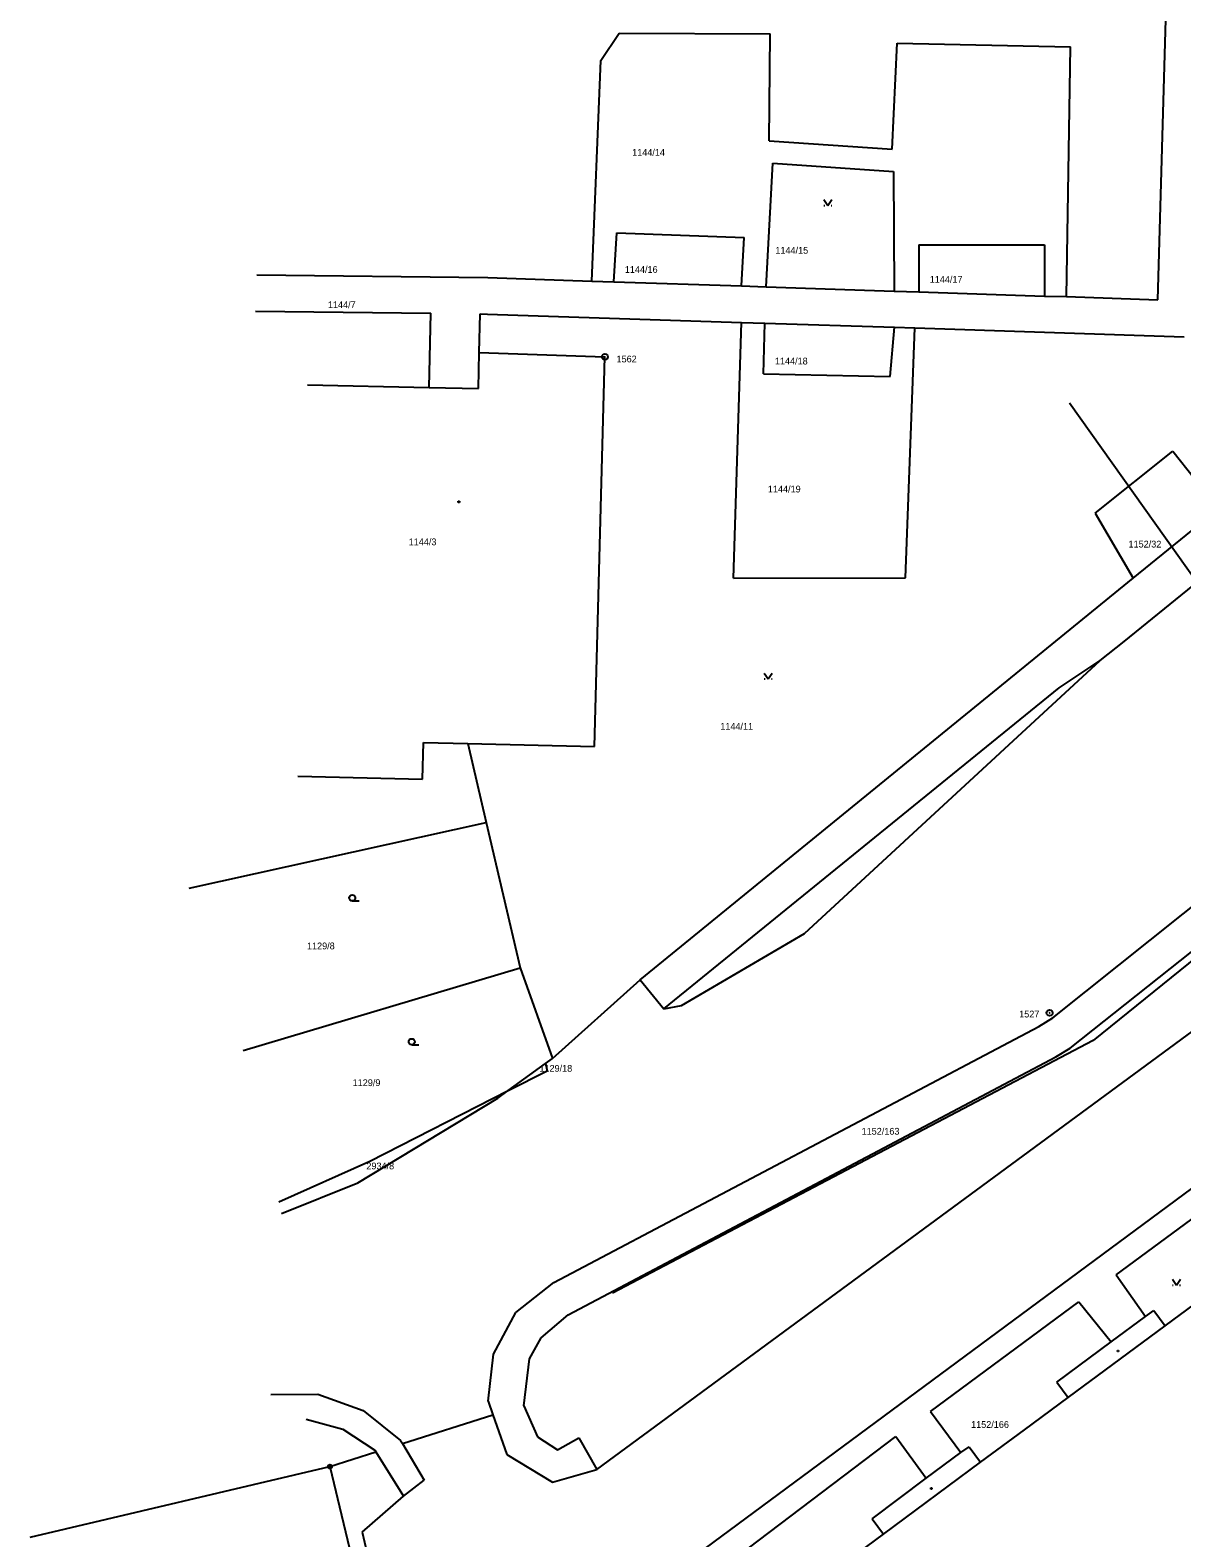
# Model space of a CAD drawing. Extents: x -609709 to -609357, y -1051535 to -1051131.
# Drawn here: x -609709.4 to -609637.3, y -1051322.6 to -1051228.1 of the extents above; entities that cross this region are included whole.
import ezdxf

# ---------------------------------------------------------------- set-up
doc = ezdxf.new("R2010")
doc.units = 0
for name, color, linetype in [('Vrstva 10', 7, 'Continuous'), ('Vrstva 12', 7, 'Continuous'), ('Vrstva 17', 7, 'Continuous')]:
    doc.layers.add(name, color=color, linetype=linetype)

msp = doc.modelspace()

# ---------------------------------------------------------------- linework, layer by layer
at = {"layer": 'Vrstva 10'}
for p, q in [((-609638.79, -1051244.97), (-609637.32, -1051193.91)), ((-609673.68, -1051229.99), (-609672.54, -1051228.27)), ((-609672.54, -1051228.27), (-609663.07, -1051228.31)), ((-609663.14, -1051235.02), (-609663.07, -1051228.31)), ((-609655.43, -1051235.54), (-609655.13, -1051228.89)), ((-609655.13, -1051228.89), (-609644.26, -1051229.13)), ((-609644.51, -1051244.78), (-609644.26, -1051229.13)), ((-609674.25, -1051243.8), (-609673.68, -1051229.99)), ((-609663.14, -1051235.02), (-609655.43, -1051235.54)), ((-609663.32, -1051244.16), (-609662.9, -1051236.41)), ((-609662.9, -1051236.41), (-609655.35, -1051236.94)), ((-609655.35, -1051236.94), (-609655.3, -1051244.43)), ((-609659.71, -1051238.685), (-609659.46, -1051239.06)), ((-609659.71, -1051239.06), (-609659.66, -1051239.06)), ((-609659.46, -1051239.06), (-609659.21, -1051238.685)), ((-609659.26, -1051239.06), (-609659.21, -1051239.06)), ((-609672.87, -1051243.85), (-609672.68, -1051240.78)), ((-609672.68, -1051240.78), (-609664.7, -1051241.08)), ((-609664.88, -1051244.11), (-609664.7, -1051241.08)), ((-609653.77, -1051241.53), (-609645.9, -1051241.54)), ((-609653.77, -1051241.53), (-609653.76, -1051244.48)), ((-609645.9, -1051241.54), (-609645.9, -1051244.74)), ((-609695.24, -1051243.41), (-609680.77, -1051243.59)), ((-609680.77, -1051243.59), (-609674.25, -1051243.8)), ((-609674.25, -1051243.8), (-609672.87, -1051243.85)), ((-609672.87, -1051243.85), (-609664.88, -1051244.11)), ((-609664.88, -1051244.11), (-609663.32, -1051244.16)), ((-609663.32, -1051244.16), (-609655.3, -1051244.43)), ((-609655.3, -1051244.43), (-609653.76, -1051244.48)), ((-609653.76, -1051244.48), (-609645.9, -1051244.74)), ((-609645.9, -1051244.74), (-609644.51, -1051244.78)), ((-609644.51, -1051244.78), (-609638.79, -1051244.97)), ((-609695.32, -1051245.69), (-609684.34, -1051245.82)), ((-609684.44, -1051250.47), (-609684.34, -1051245.82)), ((-609681.3, -1051248.27), (-609681.25, -1051245.86)), ((-609681.25, -1051245.86), (-609680.78, -1051245.87)), ((-609680.78, -1051245.87), (-609664.87, -1051246.39)), ((-609665.38, -1051262.42), (-609664.87, -1051246.39)), ((-609664.87, -1051246.39), (-609663.41, -1051246.44)), ((-609663.49, -1051249.62), (-609663.41, -1051246.44)), ((-609663.41, -1051246.44), (-609655.28, -1051246.7)), ((-609655.55, -1051249.79), (-609655.28, -1051246.7)), ((-609655.28, -1051246.7), (-609654.02, -1051246.74)), ((-609654.6, -1051262.41), (-609654.02, -1051246.74)), ((-609654.02, -1051246.74), (-609637.14, -1051247.29)), ((-609681.35, -1051250.54), (-609681.3, -1051248.27)), ((-609681.3, -1051248.27), (-609673.43, -1051248.55)), ((-609674.07, -1051272.98), (-609673.43, -1051248.55)), ((-609663.49, -1051249.62), (-609655.55, -1051249.79)), ((-609692.06, -1051250.31), (-609684.44, -1051250.47)), ((-609684.44, -1051250.47), (-609681.35, -1051250.54)), ((-609640.9, -1051266.38), (-609626.15, -1051254.4)), ((-609642.71, -1051258.35), (-609637.85, -1051254.47)), ((-609637.85, -1051254.47), (-609634.99, -1051258.08)), ((-609682.615, -1051257.595), (-609682.54, -1051257.595)), ((-609682.615, -1051257.67), (-609682.615, -1051257.595)), ((-609682.54, -1051257.67), (-609682.615, -1051257.67)), ((-609682.54, -1051257.595), (-609682.54, -1051257.67)), ((-609640.34, -1051262.42), (-609634.99, -1051258.08)), ((-609642.71, -1051258.35), (-609640.34, -1051262.42)), ((-609671.23, -1051287.59), (-609640.34, -1051262.42)), ((-609665.38, -1051262.42), (-609654.6, -1051262.41)), ((-609642.4, -1051267.59), (-609640.9, -1051266.38)), ((-609660.92, -1051284.69), (-609642.4, -1051267.59)), ((-609644.98, -1051269.29), (-609642.4, -1051267.59)), ((-609663.45, -1051268.365), (-609663.2, -1051268.74)), ((-609663.2, -1051268.74), (-609662.95, -1051268.365)), ((-609669.74, -1051289.4), (-609644.98, -1051269.29)), ((-609663.45, -1051268.74), (-609663.4, -1051268.74)), ((-609663, -1051268.74), (-609662.95, -1051268.74)), ((-609684.86, -1051275.02), (-609684.8, -1051272.72)), ((-609684.8, -1051272.72), (-609682.02, -1051272.79)), ((-609682.02, -1051272.79), (-609680.86, -1051277.74)), ((-609682.02, -1051272.79), (-609674.07, -1051272.98)), ((-609692.66, -1051274.83), (-609684.86, -1051275.02)), ((-609645.37, -1051289.97), (-609627.16, -1051275.42)), ((-609699.48, -1051281.84), (-609680.86, -1051277.74)), ((-609680.86, -1051277.74), (-609678.73, -1051286.83)), ((-609689.25, -1051282.65), (-609688.812, -1051282.65)), ((-609673.93, -1051318.27), (-609626.47, -1051283.34)), ((-609668.64, -1051289.19), (-609660.92, -1051284.69)), ((-609644.29, -1051291.87), (-609635.26, -1051284.7)), ((-609696.08, -1051292.01), (-609678.73, -1051286.83)), ((-609678.73, -1051286.83), (-609676.72, -1051292.52)), ((-609676.72, -1051292.52), (-609671.23, -1051287.59)), ((-609671.23, -1051287.59), (-609669.74, -1051289.4)), ((-609669.74, -1051289.4), (-609668.64, -1051289.19)), ((-609672.03, -1051326.83), (-609621.69, -1051289.57)), ((-609646.25, -1051290.52), (-609645.37, -1051289.97)), ((-609676.63, -1051306.55), (-609646.25, -1051290.52)), ((-609685.53, -1051291.66), (-609685.092, -1051291.66)), ((-609645.18, -1051292.42), (-609644.29, -1051291.87)), ((-609679.48, -1051294.53), (-609677.15, -1051292.84)), ((-609677.15, -1051292.84), (-609676.72, -1051292.52)), ((-609677.15, -1051292.84), (-609677.05, -1051293.29)), ((-609675.73, -1051308.59), (-609645.18, -1051292.42)), ((-609679.48, -1051294.53), (-609677.05, -1051293.29)), ((-609688.9, -1051300.31), (-609680.13, -1051295)), ((-609688.16, -1051298.95), (-609679.48, -1051294.53)), ((-609680.13, -1051295), (-609679.48, -1051294.53)), ((-609641.4, -1051306.08), (-609629.2, -1051297.06)), ((-609693.85, -1051301.5), (-609688.16, -1051298.95)), ((-609693.68, -1051302.23), (-609688.9, -1051300.31)), ((-609638.34, -1051309.28), (-609632.69, -1051305.09)), ((-609641.4, -1051306.08), (-609639.56, -1051308.69)), ((-609637.88, -1051306.355), (-609637.63, -1051306.73)), ((-609637.63, -1051306.73), (-609637.38, -1051306.355)), ((-609679, -1051308.43), (-609676.63, -1051306.55)), ((-609637.88, -1051306.73), (-609637.83, -1051306.73)), ((-609637.43, -1051306.73), (-609637.38, -1051306.73)), ((-609653.04, -1051314.64), (-609643.74, -1051307.77)), ((-609643.74, -1051307.77), (-609641.71, -1051310.28)), ((-609680.4, -1051311.06), (-609679, -1051308.43)), ((-609677.42, -1051310.02), (-609675.73, -1051308.59)), ((-609641.71, -1051310.28), (-609639.56, -1051308.69)), ((-609639.56, -1051308.69), (-609639.05, -1051308.31)), ((-609639.05, -1051308.31), (-609638.34, -1051309.28)), ((-609678.16, -1051311.35), (-609677.42, -1051310.02)), ((-609644.4, -1051313.77), (-609638.34, -1051309.28)), ((-609680.74, -1051314), (-609680.4, -1051311.06)), ((-609645.12, -1051312.8), (-609641.71, -1051310.28)), ((-609641.325, -1051310.815), (-609641.25, -1051310.815)), ((-609641.325, -1051310.89), (-609641.325, -1051310.815)), ((-609641.25, -1051310.89), (-609641.325, -1051310.89)), ((-609641.25, -1051310.815), (-609641.25, -1051310.89)), ((-609678.5, -1051314.29), (-609678.16, -1051311.35)), ((-609645.12, -1051312.8), (-609644.4, -1051313.77)), ((-609694.35, -1051313.57), (-609691.41, -1051313.56)), ((-609691.41, -1051313.56), (-609688.57, -1051314.58)), ((-609647.15, -1051315.79), (-609644.4, -1051313.77)), ((-609688.57, -1051314.58), (-609686.23, -1051316.46)), ((-609686.11, -1051316.65), (-609680.44, -1051314.86)), ((-609680.74, -1051314), (-609680.44, -1051314.86)), ((-609680.44, -1051314.86), (-609679.58, -1051317.33)), ((-609678.5, -1051314.29), (-609677.65, -1051316.24)), ((-609653.04, -1051314.64), (-609651.13, -1051317.22)), ((-609692.14, -1051315.12), (-609689.84, -1051315.75)), ((-609689.84, -1051315.75), (-609687.84, -1051317.06)), ((-609649.91, -1051317.81), (-609647.15, -1051315.79)), ((-609686.23, -1051316.46), (-609686.11, -1051316.65)), ((-609686.11, -1051316.65), (-609684.76, -1051318.94)), ((-609677.65, -1051316.24), (-609676.4, -1051317.04)), ((-609676.4, -1051317.04), (-609675.07, -1051316.3)), ((-609675.07, -1051316.3), (-609673.93, -1051318.27)), ((-609671.57, -1051328.6), (-609655.2, -1051316.21)), ((-609655.2, -1051316.21), (-609653.3, -1051318.83)), ((-609690.65, -1051318.09), (-609687.77, -1051317.18)), ((-609687.84, -1051317.06), (-609687.77, -1051317.18)), ((-609687.77, -1051317.18), (-609686.04, -1051319.94)), ((-609679.58, -1051317.33), (-609676.72, -1051319.07)), ((-609653.3, -1051318.83), (-609651.13, -1051317.22)), ((-609651.13, -1051317.22), (-609650.62, -1051316.85)), ((-609650.62, -1051316.85), (-609649.91, -1051317.81)), ((-609709.43, -1051322.51), (-609690.65, -1051318.09)), ((-609690.65, -1051318.09), (-609684.83, -1051342.35)), ((-609676.72, -1051319.07), (-609673.93, -1051318.27)), ((-609655.98, -1051322.32), (-609649.91, -1051317.81)), ((-609686.04, -1051319.94), (-609684.76, -1051318.94)), ((-609656.69, -1051321.36), (-609653.3, -1051318.83)), ((-609653.015, -1051319.425), (-609652.94, -1051319.425)), ((-609653.015, -1051319.5), (-609653.015, -1051319.425)), ((-609652.94, -1051319.5), (-609653.015, -1051319.5)), ((-609652.94, -1051319.425), (-609652.94, -1051319.5)), ((-609688.63, -1051322.21), (-609686.04, -1051319.94)), ((-609656.69, -1051321.36), (-609655.98, -1051322.32)), ((-609688.63, -1051322.21), (-609682.51, -1051348.18)), ((-609661.77, -1051326.62), (-609655.98, -1051322.32))]:
    msp.add_line(p, q, dxfattribs=at)
for centre, radius in [((-609673.43, -1051248.55), 0.188), ((-609673.43, -1051248.55), 0.0025), ((-609689.25, -1051282.462), 0.188), ((-609645.57, -1051289.66), 0.188), ((-609645.57, -1051289.66), 0.0025), ((-609685.53, -1051291.472), 0.188), ((-609690.65, -1051318.09), 0.125), ((-609690.65, -1051318.09), 0.0025)]:
    msp.add_circle(centre, radius, dxfattribs=at)
at = {"layer": 'Vrstva 12'}
msp.add_lwpolyline([(-609644.336, -1051251.436), (-609604.801, -1051307.048), (-609620.698, -1051318.606), (-609619.426, -1051320.272)], dxfattribs=at)
at = {"layer": 'Vrstva 17'}
msp.add_lwpolyline([(-609531.786, -1051180.515), (-609532.61, -1051181.07), (-609528.54, -1051185.58), (-609545.95, -1051201.69), (-609546.72, -1051202.27), (-609551.04, -1051206.15), (-609565.42, -1051219.63), (-609579.77, -1051233.3), (-609583.56, -1051235.84), (-609591.75, -1051241.92), (-609609.05, -1051258.52), (-609618.01, -1051267.11), (-609626.05, -1051275.26), (-609630.23, -1051279.58), (-609635.78, -1051285.7), (-609642.85, -1051291.4), (-609672.95, -1051307.23)], dxfattribs=at)

# ---------------------------------------------------------------- texts
at = {"layer": 'Vrstva 10'}
for s, p in [('1144/14', (-609671.72, -1051235.95)), ('1144/15', (-609662.75, -1051242.09)), ('1144/16', (-609672.18, -1051243.29)), ('1144/17', (-609653.08, -1051243.91)), ('1144/7', (-609690.78, -1051245.5)), ('1562', (-609672.7, -1051248.9)), ('1144/18', (-609662.78, -1051249.03)), ('1144/19', (-609663.22, -1051257.05)), ('1144/3', (-609685.72, -1051260.36)), ('1152/32', (-609640.63, -1051260.5)), ('1144/11', (-609666.2, -1051271.92)), ('1129/8', (-609692.09, -1051285.68)), ('1527', (-609647.48, -1051289.95)), ('1129/18', (-609677.53, -1051293.35)), ('1129/9', (-609689.23, -1051294.25)), ('1152/163', (-609657.35, -1051297.295)), ('2934/8', (-609688.37, -1051299.47)), ('1152/166', (-609650.49, -1051315.67))]:
    msp.add_text(s, height=0.425, dxfattribs=at).set_placement(p)

doc.saveas('drawing.dxf')
